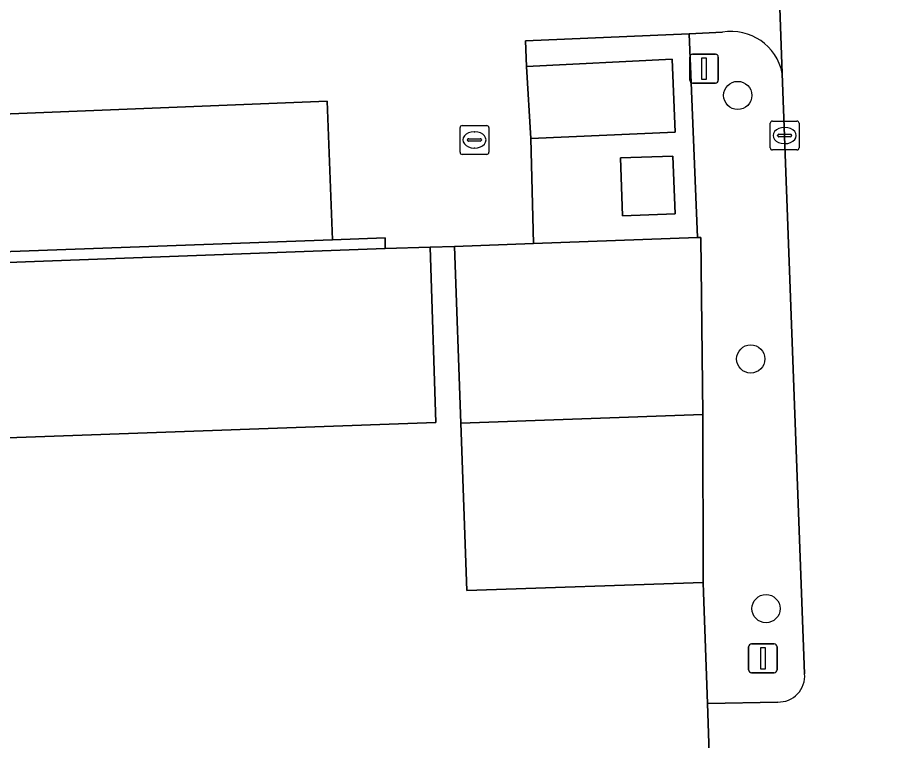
# Model space of a CAD drawing. Extents: x 160554 to 161248, y 385329 to 386506.
# Drawn here: x 160673.27 to 160703.3, y 386275.63 to 386300.72 of the extents above; entities that cross this region are included whole.
import ezdxf

# ---------------------------------------------------------------- set-up
doc = ezdxf.new("R2010")
doc.units = 0
for name, color, linetype in [('IMGEO_Boom', 7, 'Continuous'), ('IMGEO_Erf', 7, 'Continuous'), ('IMGEO_Groenvoorziening', 7, 'Continuous'), ('IMGEO_Haag', 7, 'Continuous'), ('IMGEO_Kolk', 7, 'Continuous'), ('IMGEO_Lage_trafo', 7, 'Continuous'), ('IMGEO_Lichtmast', 7, 'Continuous'), ('IMGEO_Muur', 7, 'Continuous'), ('IMGEO_Pand', 7, 'Continuous'), ('IMGEO_Parkeervlak_open', 7, 'Continuous'), ('IMGEO_Rijbaan_lokaal_open', 7, 'Continuous'), ('IMGEO_Rioolput', 7, 'Continuous'), ('IMGEO_Voetpad_open', 7, 'Continuous')]:
    doc.layers.add(name, color=color, linetype=linetype)

msp = doc.modelspace()

# ---------------------------------------------------------------- linework, layer by layer
at = {"layer": 'IMGEO_Boom'}
for centre in [(160698.268, 386298.009), (160698.718, 386288.87), (160699.249, 386280.212)]:
    msp.add_circle(centre, 0.489, dxfattribs=at)
at = {"layer": 'IMGEO_Erf'}
msp.add_lwpolyline([(160669.184, 386292.078), (160655.03, 386291.611), (160657.871, 386279.519), (160661.46, 386264.242), (160697.62, 386265.469), (160697.362, 386272.799), (160697.217, 386276.926), (160697.082, 386280.77), (160697.07, 386281.12), (160688.865, 386280.841), (160688.661, 386286.645), (160688.445, 386292.774), (160687.596, 386292.753), (160687.794, 386286.665), (160669.376, 386286.012)], close=True, dxfattribs=at)
at = {"layer": 'IMGEO_Groenvoorziening'}
msp.add_lwpolyline([(160650.661, 386309.047), (160654.277, 386292.516), (160655.03, 386291.611), (160669.184, 386292.078), (160686.03, 386292.696), (160686.032, 386293.068), (160684.203, 386293.002), (160656.778, 386292.012), (160656.557, 386296.717), (160651.61, 386318.155), (160651.365, 386323.062), (160689.664, 386324.49), (160689.827, 386319.505), (160695.056, 386319.643), (160695.576, 386307.158), (160690.288, 386306.912), (160690.345, 386306.006), (160696.405, 386306.262), (160695.756, 386323.128), (160695.679, 386325.134)], dxfattribs=at)
for points in [[(160696.873, 386293.082), (160696.579, 386300.15), (160690.906, 386299.907), (160690.942, 386299.012), (160695.99, 386299.263), (160696.098, 386296.739), (160691.085, 386296.513), (160691.181, 386292.874)], [(160694.27, 386293.835), (160694.195, 386295.84), (160696.021, 386295.909), (160696.097, 386293.903)]]:
    msp.add_lwpolyline(points, close=True, dxfattribs=at)
at = {"layer": 'IMGEO_Haag'}
for points in [[(160696.873, 386293.082), (160696.579, 386300.15), (160690.906, 386299.907), (160690.942, 386299.012), (160695.99, 386299.263), (160696.098, 386296.739), (160691.085, 386296.513), (160691.181, 386292.874)], [(160694.27, 386293.835), (160694.195, 386295.84), (160696.021, 386295.909), (160696.097, 386293.903)]]:
    msp.add_lwpolyline(points, close=True, dxfattribs=at)
at = {"layer": 'IMGEO_Kolk'}
for p, q in [((160699.394, 386296.192), (160699.394, 386297.044)), ((160699.469, 386297.118), (160700.321, 386297.118)), ((160700.395, 386297.044), (160700.395, 386296.192)), ((160699.696, 386296.661), (160700.094, 386296.661)), ((160699.882, 386296.898), (160699.907, 386296.898)), ((160699.653, 386296.612), (160699.653, 386296.624)), ((160700.091, 386296.575), (160699.693, 386296.575)), ((160699.905, 386296.338), (160699.88, 386296.338)), ((160700.137, 386296.624), (160700.137, 386296.612)), ((160700.321, 386296.118), (160699.469, 386296.118))]:
    msp.add_line(p, q, dxfattribs=at)
for points in [[(160699.394, 386296.192), (160699.394, 386297.044)], [(160699.469, 386297.118), (160700.321, 386297.118)], [(160700.395, 386297.044), (160700.395, 386296.192)], [(160700.321, 386296.118), (160699.469, 386296.118)]]:
    msp.add_lwpolyline(points, dxfattribs=at)
for centre, radius, start, end in [((160699.471, 386297.042), 0.0765, 91.552, 178.448), ((160699.471, 386297.042), 0.0765, 91.552, 178.448), ((160700.319, 386297.042), 0.0765, 1.552, 88.448), ((160700.319, 386297.042), 0.0765, 1.552, 88.448), ((160699.693, 386296.621), 0.0403, 85.8775, 175.7526), ((160700.098, 386296.623), 0.0386, 1.7309, 96.639), ((160699.69, 386296.611), 0.0366, 178.938, 274.7102), ((160700.094, 386296.618), 0.043, 264.8664, 352.4533), ((160699.471, 386296.194), 0.0765, 181.552, 268.448), ((160699.471, 386296.194), 0.0765, 181.552, 268.448), ((160700.319, 386296.194), 0.0765, 271.552, 358.448), ((160700.319, 386296.194), 0.0765, 271.552, 358.448)]:
    msp.add_arc(centre, radius, start, end, dxfattribs=at)
for centre, major_axis, ratio, start_param, end_param in [((160699.881, 386296.618), (-0.387, 0.002), 0.722429, 4.712389, 7.853982), ((160699.906, 386296.618), (-0.39, 0.002), 0.717154, 1.570796, 4.712389)]:
    msp.add_ellipse(centre, major_axis=major_axis, ratio=ratio, start_param=start_param, end_param=end_param, dxfattribs=at)
at = {"layer": 'IMGEO_Lage_trafo'}
msp.add_lwpolyline([(160694.27, 386293.835), (160696.097, 386293.903), (160696.021, 386295.909), (160694.195, 386295.84)], close=True, dxfattribs=at)
at = {"layer": 'IMGEO_Lichtmast'}
for p, q in [((160696.704, 386299.438), (160697.494, 386299.438)), ((160697.494, 386299.438), (160696.704, 386299.438)), ((160696.604, 386298.538), (160696.604, 386299.338)), ((160696.604, 386299.338), (160696.604, 386298.538)), ((160697.594, 386299.338), (160697.594, 386298.538)), ((160697.594, 386298.538), (160697.594, 386299.338)), ((160697.494, 386298.438), (160696.704, 386298.438)), ((160696.704, 386298.438), (160697.494, 386298.438)), ((160698.744, 386278.989), (160699.534, 386278.989)), ((160699.534, 386278.989), (160698.744, 386278.989)), ((160698.644, 386278.089), (160698.644, 386278.889)), ((160698.644, 386278.889), (160698.644, 386278.089)), ((160699.634, 386278.889), (160699.634, 386278.089)), ((160699.634, 386278.089), (160699.634, 386278.889)), ((160699.534, 386277.989), (160698.744, 386277.989)), ((160698.744, 386277.989), (160699.534, 386277.989))]:
    msp.add_line(p, q, dxfattribs=at)
for points in [[(160697.024, 386299.313), (160697.174, 386299.313), (160697.174, 386298.563), (160697.024, 386298.563), (160697.024, 386299.313)], [(160699.064, 386278.864), (160699.214, 386278.864), (160699.214, 386278.114), (160699.064, 386278.114), (160699.064, 386278.864)]]:
    msp.add_lwpolyline(points, dxfattribs=at)
for centre, start, end in [((160696.704, 386299.338), 90, 180), ((160696.704, 386299.338), 90, 180), ((160697.494, 386299.338), 0, 90), ((160697.494, 386299.338), 360, 90), ((160696.704, 386298.538), 180, 270), ((160696.704, 386298.538), 180, 270), ((160697.494, 386298.538), 270, 0), ((160697.494, 386298.538), 270, 0), ((160698.744, 386278.889), 90, 180), ((160698.744, 386278.889), 90, 180), ((160699.534, 386278.889), 0, 90), ((160699.534, 386278.889), 360, 90), ((160698.744, 386278.089), 180, 270), ((160698.744, 386278.089), 180, 270), ((160699.534, 386278.089), 270, 0), ((160699.534, 386278.089), 270, 0)]:
    msp.add_arc(centre, 0.1, start, end, dxfattribs=at)
at = {"layer": 'IMGEO_Muur'}
for points in [[(160688.445, 386292.774), (160687.596, 386292.753)], [(160697.082, 386280.77), (160697.07, 386281.12)], [(160697.217, 386276.926), (160697.082, 386280.77)], [(160697.362, 386272.799), (160697.217, 386276.926)]]:
    msp.add_lwpolyline(points, dxfattribs=at)
at = {"layer": 'IMGEO_Pand'}
for points in [[(160696.982, 386293.085), (160696.873, 386293.082), (160691.181, 386292.874), (160688.445, 386292.774), (160688.661, 386286.645), (160697.052, 386286.948)], [(160687.596, 386292.753), (160686.03, 386292.696), (160669.184, 386292.078), (160669.376, 386286.012), (160687.794, 386286.665)], [(160697.052, 386286.948), (160688.661, 386286.645), (160688.865, 386280.841), (160697.07, 386281.12)]]:
    msp.add_lwpolyline(points, close=True, dxfattribs=at)
at = {"layer": 'IMGEO_Parkeervlak_open'}
for points in [[(160697.575, 386306.311), (160696.405, 386306.262), (160690.345, 386306.006), (160690.288, 386306.912), (160689.827, 386319.505), (160651.61, 386318.155), (160656.557, 386296.717), (160684.029, 386297.809), (160684.203, 386293.002), (160686.032, 386293.068), (160686.03, 386292.696), (160687.596, 386292.753), (160688.445, 386292.774), (160691.181, 386292.874), (160691.085, 386296.513), (160690.942, 386299.012), (160690.906, 386299.907), (160696.579, 386300.15), (160697.734, 386300.199)], [(160699.813, 386298.771), (160699.471, 386308.207)]]:
    msp.add_lwpolyline(points, dxfattribs=at)
for points in [[(160695.99, 386299.263), (160690.942, 386299.012), (160691.085, 386296.513), (160696.098, 386296.739)], [(160656.557, 386296.717), (160656.778, 386292.012), (160684.203, 386293.002), (160684.029, 386297.809)]]:
    msp.add_lwpolyline(points, close=True, dxfattribs=at)
msp.add_arc((160698.044, 386298.423), 1.803, 11.1243, 99.9078, dxfattribs=at)
at = {"layer": 'IMGEO_Rijbaan_lokaal_open'}
for points in [[(160705.993, 386323.873), (160704.57, 386363.198), (160697.398, 386363.078), (160697.403, 386362.946), (160698.796, 386325.472), (160698.881, 386323.241), (160699.471, 386308.207), (160699.813, 386298.771), (160700.586, 386277.957)], [(160699.657, 386276.974), (160697.217, 386276.926), (160697.362, 386272.799), (160699.845, 386272.865)]]:
    msp.add_lwpolyline(points, dxfattribs=at)
msp.add_arc((160699.692, 386277.872), 0.898, 267.7819, 5.4536, dxfattribs=at)
at = {"layer": 'IMGEO_Rioolput'}
for p, q in [((160688.707, 386296.966), (160689.559, 386296.966)), ((160688.632, 386296.04), (160688.632, 386296.892)), ((160689.12, 386296.746), (160689.145, 386296.746)), ((160689.633, 386296.892), (160689.633, 386296.04)), ((160688.891, 386296.46), (160688.891, 386296.472)), ((160689.329, 386296.423), (160688.931, 386296.423)), ((160688.934, 386296.509), (160689.332, 386296.509)), ((160689.375, 386296.472), (160689.375, 386296.46)), ((160689.143, 386296.186), (160689.118, 386296.186)), ((160689.559, 386295.966), (160688.707, 386295.966))]:
    msp.add_line(p, q, dxfattribs=at)
for points in [[(160688.707, 386296.966), (160689.559, 386296.966)], [(160688.632, 386296.04), (160688.632, 386296.892)], [(160689.633, 386296.892), (160689.633, 386296.04)], [(160689.559, 386295.966), (160688.707, 386295.966)]]:
    msp.add_lwpolyline(points, dxfattribs=at)
for centre, radius, start, end in [((160688.709, 386296.89), 0.0765, 91.552, 178.448), ((160688.709, 386296.89), 0.0765, 91.552, 178.448), ((160689.557, 386296.89), 0.0765, 1.552, 88.448), ((160689.557, 386296.89), 0.0765, 1.552, 88.448), ((160688.931, 386296.469), 0.0403, 85.8775, 175.7526), ((160688.928, 386296.459), 0.0366, 178.938, 274.7102), ((160689.332, 386296.466), 0.043, 264.8664, 352.4533), ((160689.336, 386296.471), 0.0386, 1.7309, 96.639), ((160688.709, 386296.042), 0.0765, 181.552, 268.448), ((160688.709, 386296.042), 0.0765, 181.552, 268.448), ((160689.557, 386296.042), 0.0765, 271.552, 358.448), ((160689.557, 386296.042), 0.0765, 271.552, 358.448)]:
    msp.add_arc(centre, radius, start, end, dxfattribs=at)
for centre, major_axis, ratio, start_param, end_param in [((160689.119, 386296.466), (-0.387, 0.002), 0.722429, 4.712389, 7.853982), ((160689.144, 386296.466), (-0.39, 0.002), 0.717154, 1.570796, 4.712389)]:
    msp.add_ellipse(centre, major_axis=major_axis, ratio=ratio, start_param=start_param, end_param=end_param, dxfattribs=at)
at = {"layer": 'IMGEO_Voetpad_open'}
for points in [[(160697.734, 386300.199), (160696.579, 386300.15), (160696.873, 386293.082), (160696.982, 386293.085), (160697.052, 386286.948), (160697.07, 386281.12), (160697.082, 386280.77), (160697.217, 386276.926), (160699.657, 386276.974)], [(160700.586, 386277.957), (160699.813, 386298.771)]]:
    msp.add_lwpolyline(points, dxfattribs=at)
for centre, radius, start, end in [((160698.044, 386298.423), 1.803, 11.1243, 99.9078), ((160699.692, 386277.872), 0.898, 267.7819, 5.4536)]:
    msp.add_arc(centre, radius, start, end, dxfattribs=at)

doc.saveas('drawing.dxf')
